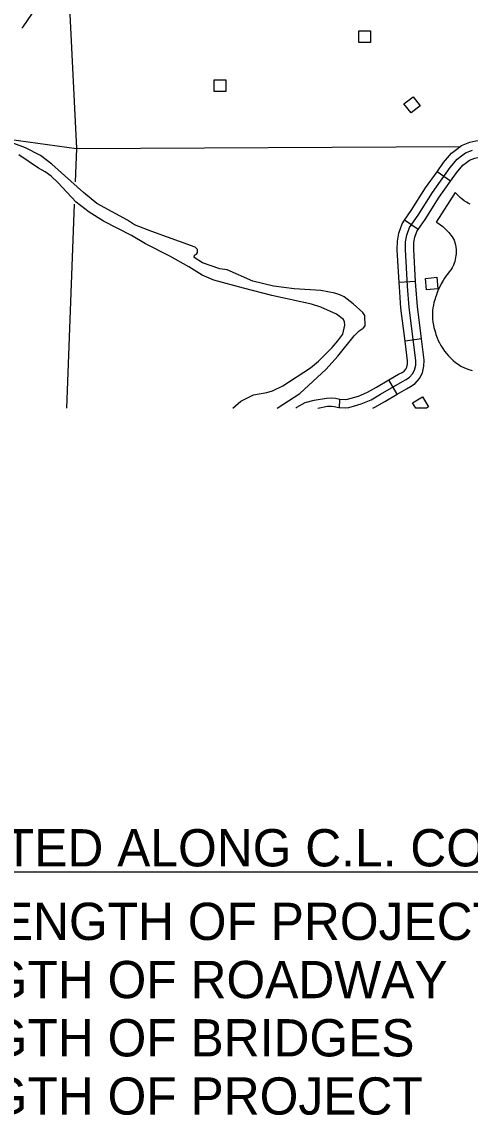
# Model space of a CAD drawing. Extents: x 1370130 to 1380143, y 377636 to 380256.
# Drawn here: x 1378334.6 to 1378505.2, y 377636.3 to 378052.1 of the extents above; entities that cross this region are included whole.
import ezdxf

# ---------------------------------------------------------------- set-up
doc = ezdxf.new("R2010")
doc.units = 0
for name, color, linetype in [('3', 7, 'Continuous'), ('Level 22', 7, 'Continuous'), ('Level 32', 7, 'Continuous'), ('Level 35', 7, 'Continuous'), ('Level 45', 7, 'Continuous'), ('Level 5', 7, 'Continuous'), ('Level 56', 7, 'Continuous')]:
    doc.layers.add(name, color=color, linetype=linetype)

msp = doc.modelspace()

# ---------------------------------------------------------------- linework, layer by layer
at = {"layer": '3'}
msp.add_line((1378019.25, 377728.9), (1379071.72, 377728.9), dxfattribs=at)
at = {"layer": 'Level 22'}
for points in [[(1378505.28, 377982.71), (1378504.5, 377983.11), (1378503.78, 377983.54), (1378502.97, 377984.06), (1378502.24, 377984.61), (1378501.6, 377985.12), (1378501.06, 377985.6), (1378500.52, 377986.13), (1378499.98, 377986.69), (1378499.55, 377987.19), (1378492.28, 377975.95), (1378492.8, 377975.64), (1378493.42, 377975.23), (1378494, 377974.82), (1378494.78, 377974.21), (1378495.41, 377973.67), (1378495.96, 377973.16), (1378496.52, 377972.58), (1378497.1, 377971.94), (1378497.51, 377971.45), (1378497.92, 377970.92), (1378498.33, 377970.34), (1378498.74, 377969.73), (1378499.11, 377969.02), (1378499.39, 377968.14), (1378499.61, 377967.27), (1378499.77, 377966.34), (1378499.85, 377965.48), (1378499.88, 377964.65), (1378499.86, 377963.87), (1378499.81, 377963.25), (1378499.71, 377962.48), (1378499.56, 377961.76), (1378499.36, 377960.98), (1378499.14, 377960.3), (1378498.84, 377959.53), (1378498.37, 377958.54), (1378497.89, 377957.76), (1378497.3, 377957.06), (1378496.59, 377956.15), (1378496.01, 377955.34), (1378495.47, 377954.54), (1378494.98, 377953.76), (1378494.56, 377953.05), (1378494.2, 377952.39), (1378493.79, 377951.61), (1378493.35, 377950.69), (1378492.95, 377949.79), (1378492.68, 377949.13), (1378492.36, 377948.27), (1378492.01, 377947.22), (1378491.73, 377946.35), (1378491.46, 377945.4), (1378491.22, 377944.3), (1378491.06, 377943.32), (1378490.94, 377942.29), (1378490.87, 377941.18), (1378490.87, 377940.13), (1378490.91, 377939.1), (1378491.04, 377937.89), (1378491.23, 377936.75), (1378491.41, 377935.88), (1378491.61, 377935.12), (1378491.86, 377934.27), (1378492.19, 377933.2), (1378492.68, 377931.9), (1378493.09, 377930.95), (1378493.57, 377929.97), (1378494.1, 377929.01), (1378494.78, 377927.9), (1378495.49, 377926.89), (1378496.17, 377926.01), (1378496.95, 377925.1), (1378497.96, 377924.06), (1378498.81, 377923.27), (1378499.69, 377922.53)], [(1378499.69, 377922.53), (1378500.6, 377921.85), (1378501.69, 377921.13), (1378503.07, 377920.51), (1378504.68, 377919.9), (1378505.99, 377919.47)]]:
    msp.add_lwpolyline(points, dxfattribs=at)
at = {"layer": 'Level 32'}
for p, q in [((1378497.75, 377991.43), (1378492.62, 377995.1)), ((1378485.45, 377973.07), (1378480.25, 377976.62)), ((1378484.48, 377953.31), (1378478.19, 377952.95)), ((1378486.72, 377931.48), (1378480.47, 377930.68)), ((1378477.48, 377910.52), (1378474.31, 377915.96)), ((1378455.54, 377905.22), (1378455.67, 377908.58))]:
    msp.add_line(p, q, dxfattribs=at)
for points in [[(1378447.25, 377905.22), (1378450.98, 377905.88), (1378452.44, 377905.98), (1378453.46, 377905.84), (1378455.21, 377905.45), (1378457.75, 377905.35), (1378459.01, 377905.45), (1378460.77, 377905.88), (1378463.74, 377906.76), (1378467.54, 377908.37), (1378471.14, 377910.47), (1378479.42, 377915.29), (1378480.93, 377916.07), (1378482.15, 377916.9), (1378483.32, 377918.21), (1378484.1, 377919.68), (1378484.49, 377921.53), (1378484.58, 377923.33), (1378482, 377943.46), (1378481.42, 377951.55), (1378480.64, 377965.49), (1378480.68, 377968.43), (1378481.08, 377970.94), (1378482.15, 377973.82), (1378485.41, 377978.59), (1378490.87, 377987.22), (1378497.59, 377996.63), (1378500.27, 377999.84), (1378501.97, 378001.16), (1378503.48, 378002.23), (1378506.06, 378003.3)], [(1378492.62, 377995.1), (1378495.09, 377998.55), (1378498.07, 378002.12), (1378500.1, 378003.69), (1378501.95, 378005), (1378505.15, 378006.33), (1378507.44, 378006.78), (1378509.92, 378006.9), (1378513.25, 378006.72)], [(1378497.75, 377991.43), (1378500.08, 377994.7), (1378502.47, 377997.56), (1378503.85, 377998.63), (1378505.02, 377999.46), (1378506.98, 378000.27), (1378508.19, 378000.51), (1378509.9, 378000.59), (1378512.92, 378000.43)], [(1378480.25, 377976.62), (1378482.78, 377980.33), (1378488.25, 377988.98), (1378492.62, 377995.1)], [(1378485.45, 377973.07), (1378488.05, 377976.86), (1378493.48, 377985.46), (1378497.75, 377991.43)], [(1378478.19, 377952.95), (1378477.49, 377965.42), (1378477.54, 377968.7), (1378478.02, 377971.75), (1378479.33, 377975.28), (1378480.25, 377976.62)], [(1378484.48, 377953.31), (1378483.79, 377965.55), (1378483.83, 377968.16), (1378484.14, 377970.14), (1378484.97, 377972.36), (1378485.45, 377973.07)], [(1378486.72, 377931.48), (1378485.14, 377943.77), (1378484.56, 377951.75), (1378484.48, 377953.31)], [(1378480.47, 377930.68), (1378478.87, 377943.14), (1378478.28, 377951.35), (1378478.19, 377952.95)], [(1378474.31, 377915.96), (1378477.91, 377918.05), (1378479.32, 377918.78), (1378480.05, 377919.28), (1378480.71, 377920.03), (1378481.11, 377920.76), (1378481.36, 377921.94), (1378481.42, 377923.21), (1378480.47, 377930.68)], [(1378477.48, 377910.52), (1378480.94, 377912.53), (1378482.55, 377913.36), (1378484.24, 377914.51), (1378485.92, 377916.4), (1378487.09, 377918.59), (1378487.62, 377921.12), (1378487.75, 377923.45), (1378486.72, 377931.48)], [(1378455.67, 377908.58), (1378457.69, 377908.5), (1378458.51, 377908.57), (1378459.94, 377908.92), (1378462.68, 377909.73), (1378466.13, 377911.19), (1378469.56, 377913.19), (1378474.31, 377915.96)], [(1378438.94, 377905.22), (1378439.29, 377905.52), (1378442.44, 377907.27), (1378445.92, 377908.18), (1378450.6, 377909.02), (1378452.56, 377909.15), (1378454.03, 377908.94), (1378455.62, 377908.58), (1378455.67, 377908.58)], [(1378468.18, 377905.22), (1378468.95, 377905.55), (1378472.73, 377907.74), (1378477.48, 377910.52)]]:
    msp.add_lwpolyline(points, dxfattribs=at)
at = {"layer": 'Level 35'}
for points in [[(1378401.05, 377963.77), (1378401.41, 377964.32), (1378401.47, 377965.54), (1378400.57, 377966.45), (1378384.02, 377972.29), (1378377.52, 377974.89), (1378374.82, 377976.64), (1378363.15, 377983.05), (1378358.09, 377987.19), (1378346.07, 377998.01), (1378341.67, 378001.2), (1378336, 378004.11), (1378328.14, 378007.11)], [(1378414.92, 377905.22), (1378417.94, 377907.89), (1378422.78, 377910.3), (1378427.87, 377911.12), (1378430.04, 377911.8), (1378433.92, 377913.69), (1378444.49, 377920.48), (1378447.47, 377922.99), (1378452.76, 377928.27), (1378454.9, 377930.76), (1378456.74, 377933.37), (1378457.56, 377936.67), (1378457.41, 377938.01), (1378456.97, 377938.93), (1378454.31, 377940.89), (1378448.44, 377943.63), (1378444.88, 377944.69), (1378429.69, 377947.99), (1378418.92, 377950.84), (1378407.65, 377953.89), (1378403.23, 377955.69), (1378398.2, 377958.87), (1378390.99, 377963.01), (1378381.71, 377967.61), (1378376.38, 377970.78), (1378365.69, 377976.33), (1378360.22, 377979.66), (1378355.26, 377983.56), (1378348.36, 377991.03), (1378345.83, 377993.42), (1378343.52, 377995.1), (1378340.92, 377996.47), (1378333.49, 378001.45)], [(1378431.81, 377905.22), (1378440.43, 377910.76), (1378450.48, 377920.06), (1378454.81, 377924.99), (1378461.14, 377932.7), (1378463, 377934.63), (1378464.45, 377935.59), (1378465.23, 377936.45), (1378465.16, 377940.36), (1378464.41, 377941.57), (1378460.64, 377944.85), (1378457.26, 377947.48), (1378455.6, 377948.28), (1378453.73, 377948.96), (1378448.44, 377949.9), (1378438.27, 377950.49), (1378430.41, 377951.59), (1378422.54, 377953.48), (1378412.76, 377957.78), (1378410.01, 377958.15), (1378403.39, 377960.45), (1378400.14, 377962.48), (1378400.38, 377963.29), (1378401.05, 377963.77)]]:
    msp.add_lwpolyline(points, dxfattribs=at)
at = {"layer": 'Level 45'}
msp.add_lwpolyline([(1378334.61, 378049.68), (1378335.09, 378050.13), (1378341.65, 378059.86), (1378344.55, 378064.24), (1378346.16, 378066.54)], dxfattribs=at)
at = {"layer": 'Level 5'}
for points in [[(1378352.62, 378060), (1378355.36, 378003.92)], [(1378329.62, 378007.42), (1378355.36, 378003.92)], [(1378355.36, 378003.92), (1378354.88, 377991.24)], [(1378355.36, 378003.92), (1378501.4, 378004.69)], [(1378354.57, 377982.8), (1378351.65, 377905.22)]]:
    msp.add_lwpolyline(points, dxfattribs=at)
at = {"layer": 'Level 56'}
for p, q in [((1378483.33, 377907.18), (1378487.1, 377909.42)), ((1378487.1, 377909.42), (1378489.33, 377905.66)), ((1378484.49, 377905.22), (1378483.33, 377907.18)), ((1378488.59, 377905.22), (1378484.49, 377905.22)), ((1378489.33, 377905.66), (1378488.59, 377905.22))]:
    msp.add_line(p, q, dxfattribs=at)
for points in [[(1378462.92, 378044.28), (1378462.92, 378048.65), (1378467.3, 378048.65), (1378467.3, 378044.28)], [(1378407.8, 378025.62), (1378407.8, 378029.99), (1378412.18, 378029.99), (1378412.18, 378025.62)], [(1378482.73, 378017.46), (1378480.04, 378020.9), (1378483.49, 378023.6), (1378486.18, 378020.16)], [(1378492.54, 377954.92), (1378492.96, 377950.57), (1378488.59, 377950.15), (1378488.17, 377954.5)]]:
    msp.add_lwpolyline(points, close=True, dxfattribs=at)

# ---------------------------------------------------------------- texts
at = {"layer": '3'}
for s, p in [('LENGTH OF PROJECT CALCULATED ALONG C.L. CONSTRUCTION & IS SHOWN FOR INFORMATION ONLY', (1378033.12, 377730.92)), ('GROSS LENGTH OF PROJECT', (1378242.03, 377702.94)), ('NET LENGTH OF ROADWAY', (1378242.03, 377680.81)), ('NET LENGTH OF BRIDGES', (1378242.03, 377658.67)), ('NET LENGTH OF PROJECT', (1378242.03, 377636.54))]:
    msp.add_text(s, height=14.162, dxfattribs=at).set_placement(p)

doc.saveas('drawing.dxf')
